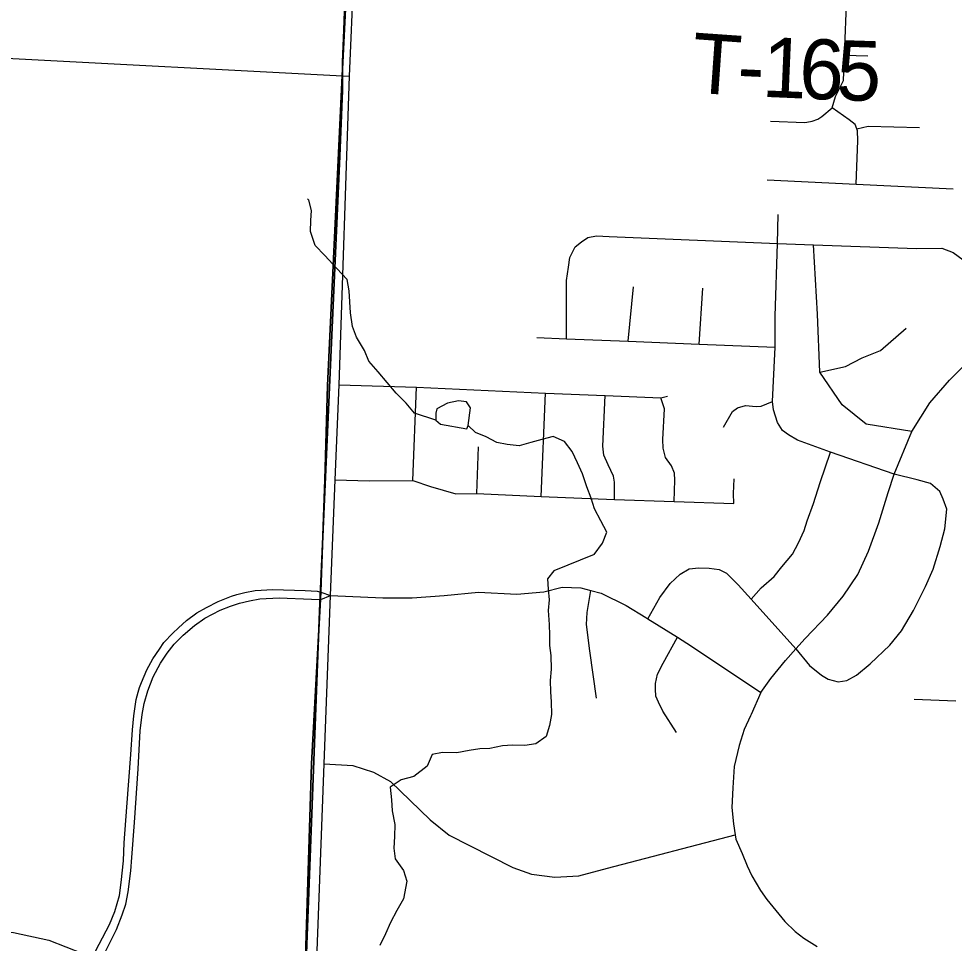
# Model space of a CAD drawing. Extents: x 114604 to 551442, y 316898 to 567001.
# Drawn here: x 179238 to 183918, y 444314 to 448940 of the extents above; entities that cross this region are included whole.
import ezdxf

# ---------------------------------------------------------------- set-up
doc = ezdxf.new("R2010")
doc.units = 0
for name, color, linetype in [('GE_P_Alignment_100_Cardinal_Points', 7, 'Continuous'), ('GE_P_Alignment_100_Stations', 7, 'Continuous'), ('GE_P_Alignment_500_Bearings', 7, 'Continuous'), ('GE_P_Alignment_500_Distances', 7, 'Continuous'), ('MT_X_Edge_Line', 7, 'Continuous'), ('PM_P_Cells', 7, 'Continuous'), ('PM_P_Crosswalk', 7, 'Continuous')]:
    doc.layers.add(name, color=color, linetype=linetype)

msp = doc.modelspace()

# ---------------------------------------------------------------- linework, layer by layer
at = {"layer": 'GE_P_Alignment_100_Cardinal_Points'}
for p, q in [((183368.8, 448757.7), (183486.1, 448754.3)), ((182286.5, 447326.8), (182313, 447598.1)), ((182642.7, 447312.4), (182659.7, 447592.3)), ((181210.2, 446629.3), (181227.7, 447096.3)), ((181851.2, 446549.7), (181873.8, 447066.8)), ((181530.1, 446564.5), (181537.7, 446798.7)), ((183717.6, 445535.3), (183925.9, 445527.2))]:
    msp.add_line(p, q, dxfattribs=at)
for points in [[(180707.6, 443652.3), (180766.9, 445212.1), (180797.4, 446055.1), (180821.6, 446633.6), (180841.4, 447108.3), (180893.6, 448652.8), (180914.2, 449155.4), (180954, 450100.5), (181002.5, 451286.7), (180984.5, 451410.3)], [(183307, 448494.7), (183324.9, 448551.9), (183363.5, 448630.4), (183368.8, 448757.7), (183380.1, 449053.5)], [(174368.2, 448940.2), (175251.7, 448918.7), (176125.3, 448881.2), (176435.8, 448865.6), (177383, 448828.7), (178546.7, 448776.9), (179144.1, 448744.1), (180858.2, 448654.2), (180893.6, 448652.8)], [(182999.6, 448427), (183170.4, 448420.8), (183179.9, 448423.5), (183207.6, 448427.4), (183236.1, 448437.9), (183255.3, 448450.7), (183307, 448494.7)], [(183428.3, 448111.9), (183436, 448331), (183433.5, 448378.9), (183430.2, 448389.3), (183423.1, 448411.2), (183392.1, 448434.3), (183307, 448494.7)], [(183430.2, 448389.3), (183487.1, 448403.4), (183744.3, 448395.7)], [(182982.6, 448133.4), (183428.3, 448111.9), (183912.6, 448088.5)], [(183618.2, 446661.3), (183299.3, 446770.9), (183133.6, 446831.1), (183088.7, 446858.7), (183058.6, 446880.5), (183033.2, 446920), (183014.7, 446982.8), (183009.1, 447024.9), (183012.5, 447093), (183018.1, 447194.5), (183022.1, 447297.1), (183022.9, 447451.5), (183033.5, 447815.7), (183037.7, 447960.4)], [(181979.1, 447339.3), (181977.7, 447629.9), (181988, 447696.4), (181995.9, 447746), (182021.2, 447799.2), (182054.3, 447824.7), (182084.4, 447844.8), (182128, 447853.2), (182192.2, 447850), (183033.5, 447815.7), (183213.7, 447808.4), (183729.9, 447790.4), (183855.4, 447792.6), (183912.7, 447771.1), (183962.4, 447733.4)], [(183706.6, 446874.2), (183478.1, 446911.7), (183357.8, 447007.5), (183246.1, 447172.4), (183234.8, 447462.2), (183213.7, 447808.4)], [(183246.1, 447172.4), (183374.8, 447200.9), (183457.3, 447242.9), (183549.1, 447280.4), (183677.1, 447391.8)], [(181830.1, 447345.3), (181979.1, 447339.3), (182286.5, 447326.8), (182642.7, 447312.4), (183022.1, 447297.1)], [(182951.1, 445569.2), (182999.9, 445639.1), (183074.4, 445729.8), (183126.1, 445787.5), (183173, 445839.8), (183283.6, 445955.5), (183362.1, 446050.6), (183435, 446159.3), (183489.3, 446276.9), (183540.1, 446418.6), (183588.2, 446570.3), (183618.2, 446661.3), (183706.6, 446874.2), (183795.5, 447018.3), (183895.1, 447131.2), (183998.6, 447234.6)], [(180841.4, 447108.3), (181227.7, 447096.3), (181873.8, 447066.8), (182172.4, 447055.8), (182451.1, 447043.1), (182483.9, 447052.5)], [(182218.3, 446535.3), (182218.6, 446621.3), (182214.3, 446651.3), (182186.6, 446708.3), (182165.9, 446757.2), (182160.1, 446802.1), (182172.4, 447055.8)], [(182517.7, 446525.4), (182521, 446631.7), (182518.1, 446665.7), (182504.2, 446702.4), (182473.9, 446744.5), (182462.7, 446790.7), (182461, 446834.3), (182468.1, 446988.3), (182451.1, 447043.1)], [(182763.9, 446896.3), (182809, 446975.8), (182833.1, 446994.1), (182874.4, 447005), (182926.6, 446999.6), (182951.9, 447002.4), (183009.1, 447024.9)], [(182902, 446035.3), (182952.4, 446091.9), (183017.3, 446149), (183055.9, 446197.8), (183108.6, 446261.7), (183138.4, 446317.7), (183167.3, 446379.2), (183183.1, 446427.1), (183214.5, 446514), (183247.9, 446619.7), (183299.3, 446770.9)], [(180821.6, 446633.6), (180992, 446627.8), (181210.2, 446629.3)], [(181210.2, 446629.3), (181297.3, 446599.8), (181425.3, 446563.5), (181530.1, 446564.5), (181851.2, 446549.7), (182218.3, 446535.3), (182517.7, 446525.4), (182814.8, 446513.9), (182814.5, 446564.3), (182816.7, 446637.9)], [(183126.1, 445787.5), (183193.9, 445704.7), (183254.7, 445656.3), (183287.4, 445634.9), (183338, 445622.6), (183380.6, 445628.5), (183429.6, 445655.6), (183497.4, 445713.1), (183596.7, 445805.1), (183654.5, 445876.8), (183713.9, 445978.9), (183774.2, 446099.4), (183812.5, 446186.6), (183847.4, 446298.8), (183871.5, 446387.8), (183881.4, 446486.7), (183862.2, 446535.6), (183846.2, 446574.4), (183800.1, 446615), (183732.7, 446633.2), (183618.2, 446661.3)], [(182385.6, 445937.3), (182445, 446043.7), (182496.4, 446113.6), (182546.8, 446161.6), (182592.7, 446187.2), (182640.8, 446192.9), (182692.6, 446191.5), (182741.9, 446183.8), (182779.6, 446166.8), (182836.7, 446107.5), (182902, 446035.3), (183126.1, 445787.5)], [(179606.3, 444242.3), (179693.1, 444408.2), (179719, 444473.3), (179742.4, 444552.7), (179751.2, 444618.1), (179762.6, 444725.8), (179766.1, 444817.1), (179778.6, 444995), (179798.3, 445259.5), (179808, 445381.4), (179813.8, 445452.1), (179826.4, 445534.5), (179836.2, 445570), (179842.8, 445594.3), (179851.8, 445619.7), (179879.7, 445682.7), (179908.8, 445736.7), (179942.8, 445786.5), (179964.7, 445819.4), (180009.2, 445865.6), (180037.5, 445892.7), (180077.3, 445928.9), (180129.3, 445967.2), (180177.1, 445994), (180235.4, 446024.5), (180268.6, 446037.9), (180303.3, 446050.8), (180329.1, 446059.4), (180369.7, 446069.8), (180421.8, 446079.1), (180509.5, 446085), (180671.9, 446079.1), (180731.5, 446076.1), (180750, 446070.2), (180797.4, 446055.1)], [(180797.4, 446055.1), (181060, 446042.8), (181205.6, 446041.8), (181366.9, 446053.8), (181538.9, 446071), (181730.5, 446061.2), (181865.2, 446073.1), (181956, 446095.6), (182049.8, 446092.1), (182100.5, 446078.8), (182151.6, 446065.5), (182276.3, 446004.8), (182375.8, 445943.4), (182385.6, 445937.3), (182533.2, 445845.4), (182604.1, 445801.2), (182951.1, 445569.2)], [(182129.3, 445541.1), (182095.2, 445776.9), (182078.1, 445908.6), (182082.3, 445968.8), (182100.5, 446078.8)], [(179645.4, 444220.4), (179726.6, 444383.3), (179755.7, 444456.9), (179774.1, 444510.1), (179786.1, 444571.1), (179799.4, 444677.3), (179803.6, 444742.9), (179818, 444917.9), (179836.3, 445186.5), (179845.9, 445377), (179855.5, 445459), (179865.2, 445513.7), (179883.5, 445577.1), (179910.3, 445646.8), (179947.3, 445716.5), (179980.5, 445765.9), (180015.3, 445810.6), (180060.2, 445855.5), (180116.8, 445904.3), (180168.9, 445940.5), (180245.1, 445980.1), (180297.2, 446000.8), (180342.4, 446015.9), (180393, 446028), (180444.5, 446037), (180541.2, 446042.3), (180703.6, 446036.5), (180748.9, 446033.7), (180797.4, 446055.1)], [(182528.5, 445368.7), (182461, 445476.1), (182438.3, 445520.6), (182426, 445549.8), (182423.3, 445585.3), (182424.4, 445614.7), (182433.7, 445661.2), (182462.5, 445715.8), (182533.2, 445845.4)], [(182951.1, 445569.2), (182902.9, 445459.3), (182898.8, 445452.5), (182867.7, 445383.5), (182842.9, 445303.5), (182817, 445198.5), (182810.8, 445092.5), (182805.8, 444994), (182813.1, 444912.6), (182821.9, 444856.8), (182825.3, 444835.5), (182856.9, 444762.9), (182882.3, 444701.4), (182905.5, 444652.4), (182949, 444579), (182980.2, 444533.8), (183025.9, 444477.3), (183071.3, 444422.8), (183121.6, 444373.1), (183165.4, 444339), (183232.2, 444297.4)], [(180766.9, 445212.1), (180910.3, 445203.9), (181012.4, 445169.9), (181098.3, 445124.3), (181196.1, 445027.8), (181296.3, 444931.4), (181391.7, 444855.7), (181493.9, 444803.3), (181709.8, 444693.8), (181802.6, 444659.8), (181920.7, 444644.4), (182040.9, 444652.2), (182184, 444690.3), (182821.9, 444856.8)]]:
    msp.add_lwpolyline(points, dxfattribs=at)
at = {"layer": 'GE_P_Alignment_100_Stations'}
for points in [[(180870.3, 449024.8), (180864.3, 448884.3), (180857.5, 448725.4), (180857.1, 448580.8), (180844.6, 448252.2), (180742.4, 445975.5), (180705.8, 445007.5), (180654.2, 443651.8)], [(180654.2, 443653.1), (180705.8, 445007.5), (180742.4, 445975.5), (180844.6, 448252.2), (180857.1, 448580.8), (180857.5, 448725.4), (180864.3, 448884.3), (180870.3, 449024.8)]]:
    msp.add_lwpolyline(points, dxfattribs=at)
at = {"layer": 'GE_P_Alignment_500_Bearings'}
msp.add_lwpolyline([(178398.3, 444313.9), (178494.3, 444316.2), (178625.3, 444331.8), (178831.5, 444365.5), (179008.4, 444380.2), (179212.2, 444367.4), (179389.4, 444329.3), (179558.9, 444263.5), (179606.3, 444242.3), (179645.4, 444220.4), (179735.2, 444167.2), (180084.3, 443883.9), (180129.2, 443847.9)], dxfattribs=at)
at = {"layer": 'GE_P_Alignment_500_Distances'}
for points in [[(178654.1, 451485.6), (180912.9, 451416.4), (180891.9, 450095.3), (180880.7, 449156.5), (180857, 448657), (180782.4, 447105.3), (180769, 446634.3), (180748.8, 446073), (180747.7, 446036.5), (180703.3, 445212.1), (180654.4, 443657.6)], [(180654.4, 443657.6), (180703.3, 445212.1), (180747.7, 446036.5), (180748.8, 446073), (180769, 446634.3), (180782.4, 447105.3), (180857, 448657), (180880.7, 449156.5), (180891.9, 450095.3), (180912.9, 451416.4), (180983.3, 451413.1), (184719.1, 451230.2), (185831.4, 451190.3), (187073.4, 451122.5), (187658.9, 451091.3), (189135.1, 451027), (194498.6, 450788.7)]]:
    msp.add_lwpolyline(points, dxfattribs=at)
at = {"layer": 'MT_X_Edge_Line'}
for points in [[(181485.9, 446904.4), (181497.8, 446992.6), (181477.7, 447022.7), (181437.8, 447028.7), (181383.8, 447016.6), (181329.9, 446988.5), (181324, 446966.5), (181324, 446932.4), (181348, 446912.4)], [(181348, 446912.4), (181480.5, 446887.8), (181485.9, 446904.4)]]:
    msp.add_lwpolyline(points, dxfattribs=at)
at = {"layer": 'PM_P_Cells'}
for points in [[(181324.8, 446931.8), (181218.1, 446966.4), (181176, 447016.5), (181126, 447066.6), (181081.9, 447120.7), (181035.9, 447172.7), (180989.9, 447226.8), (180967.8, 447280.9), (180927.7, 447347), (180907.6, 447401.1), (180897.5, 447469.3), (180891.4, 447579.5), (180881.3, 447635.6), (180829.3, 447689.7), (180769.2, 447755.8), (180721.2, 447805.8), (180697.1, 447876), (180699, 447930.1), (180702.9, 447980.2), (180688.8, 448032.3), (180682.8, 448038.3)], [(182116.4, 446259.5), (182158.2, 446315.6), (182180.1, 446371.7), (182150.1, 446427.8), (182118, 446487.9), (182101.9, 446542), (182079.9, 446598.1), (182057.8, 446662.3), (182033.7, 446718.4), (182007.6, 446774.5), (181967.6, 446824.5), (181911.6, 446850.6), (181855.7, 446834.5), (181799.8, 446820.4), (181741.8, 446802.4), (181681.9, 446810.4), (181629.9, 446820.4), (181575.9, 446848.4), (181523.9, 446870.4), (181485.9, 446904.4)], [(182116.4, 446259.5), (181915.1, 446176.9), (181883.8, 446138.5), (181887.5, 446086.3), (181891.1, 446032.1), (181886.8, 445980), (181892.4, 445909.8), (181894, 445855.6), (181893.7, 445803.4), (181899.4, 445753.3), (181901, 445685), (181896.6, 445628.9), (181898.3, 445572.7), (181902, 445522.6), (181903.6, 445458.4), (181893.2, 445404.3), (181876.9, 445348.2), (181824.6, 445312.5), (181770.6, 445302.9), (181708.5, 445305.4), (181658.5, 445301.8), (181594.3, 445288.2), (181544.3, 445286.6), (181492.2, 445279), (181430.1, 445267.4), (181358.1, 445267.9), (181306, 445258.3), (181281.6, 445200.3), (181215.2, 445148.7), (181151.1, 445131.1), (181096.8, 445095.4), (181102.5, 445031.2), (181106.1, 444977), (181119.7, 444908.7), (181117.3, 444848.5), (181115, 444790.4), (181120.6, 444736.2), (181162.3, 444677.7), (181180, 444625.4), (181163.4, 444537.3), (181129.1, 444477.3), (181098.7, 444417.4), (181072.3, 444361.4), (181043.9, 444303.5)]]:
    msp.add_lwpolyline(points, dxfattribs=at)

# ---------------------------------------------------------------- texts
at = {"layer": 'PM_P_Crosswalk'}
for s, rotation, p in [('T', 355.9644, (182596.9, 448572)), ('1', 357.5392, (182952.8, 448550)), ('6', 357.5884, (183137.7, 448542)), ('5', 358.151, (183325.6, 448534.2)), ('-', 357.3319, (182828.6, 448555.8))]:
    msp.add_text(s, height=300, rotation=rotation, dxfattribs=at).set_placement(p)

doc.saveas('drawing.dxf')
